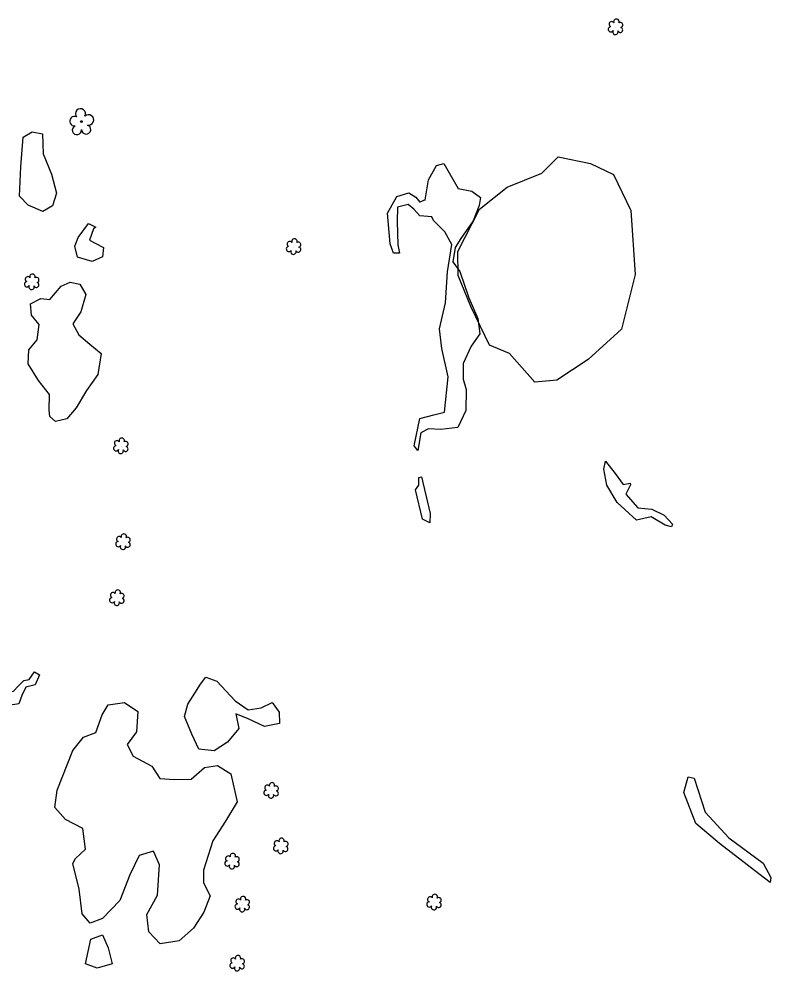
# Model space of a CAD drawing. Extents: x 3040896 to 3051146, y 687568 to 732976.
# Drawn here: x 3045955.5 to 3046231.1, y 714146.3 to 714495.4 of the extents above; entities that cross this region are included whole.
import ezdxf

# ---------------------------------------------------------------- set-up
doc = ezdxf.new("R2010")
doc.units = 0
for name, color, linetype in [('Exist Other Culture Area Outline', 7, 'Continuous'), ('Exist Vegetation Hedge Row', 7, 'Continuous'), ('Exist Vegetation Shrub CELL', 7, 'Continuous'), ('Exist Vegetation Tree CELL', 7, 'Continuous')]:
    doc.layers.add(name, color=color, linetype=linetype)

msp = doc.modelspace()

# ---------------------------------------------------------------- linework, layer by layer
at = {"layer": 'Exist Other Culture Area Outline'}
for points in [[(3046104.42, 714428.93), (3046104.33, 714429.15), (3046105.58, 714436.5), (3046108.55, 714441.68), (3046111.26, 714442.41), (3046116.45, 714433.32), (3046121.54, 714432.33), (3046124.71, 714429.98), (3046124.21, 714427.1), (3046121.97, 714421.37), (3046117.46, 714414.96), (3046115.35, 714411.63), (3046114.57, 714406.33), (3046117.11, 714402.87), (3046120.34, 714393.13), (3046123.63, 714385.56), (3046124.4, 714379.94), (3046121.25, 714375.51), (3046118.36, 714369.05), (3046118.34, 714363.35), (3046119.45, 714359.53), (3046119.25, 714351.87), (3046116.37, 714345.68), (3046110.1, 714344.91), (3046105.56, 714345.16), (3046102.82, 714343.64), (3046101.67, 714337.21), (3046100.35, 714338.88)], [(3046091.57, 714412.96), (3046090.59, 714424.28), (3046093.98, 714430.33), (3046098.36, 714431.69), (3046100.97, 714430.07), (3046102.42, 714428.26)], [(3046104.33, 714429.15), (3046102.42, 714428.26)], [(3046106.86, 714422.91), (3046102.46, 714423.21), (3046100.17, 714425.68), (3046098.12, 714427.47), (3046094.28, 714426.38), (3046094.12, 714421.23), (3046094.38, 714412.64), (3046094.92, 714409.52), (3046092.8, 714409.51), (3046091.57, 714412.96)], [(3046100.35, 714338.88), (3046102.41, 714348.98), (3046107.59, 714350.27), (3046111.49, 714351.2), (3046112.82, 714364.25), (3046110.52, 714374.62), (3046109.63, 714381.86), (3046111.83, 714391.35), (3046112.62, 714402.74), (3046114.17, 714412.75), (3046111.59, 714417.37), (3046107.41, 714421.54), (3046106.86, 714422.91)], [(3046192.33, 714309.84), (3046187.25, 714312.87), (3046181.84, 714311.58), (3046174.79, 714318.08), (3046171.01, 714324.44), (3046169.89, 714330.33), (3046170.49, 714333.26), (3046174.03, 714328.73), (3046176.98, 714324.7), (3046179.54, 714325.18), (3046179.67, 714324.64), (3046177.91, 714321.18), (3046182.36, 714316.15), (3046187.48, 714315.61), (3046191.97, 714313.5), (3046195, 714310.22), (3046194.64, 714309.18), (3046192.33, 714309.84)], [(3046103.45, 714311.94), (3046100.86, 714322.8), (3046102.04, 714324.47), (3046102.06, 714327.33), (3046102.98, 714327.55), (3046106.16, 714314.09), (3046106.03, 714310.6), (3046103.45, 714311.94)], [(3045963.06, 714254.93), (3045961.4, 714251.26), (3045957.99, 714250.41), (3045956.6, 714247.38), (3045955.45, 714244.23), (3045951.68, 714243.67), (3045947.06, 714246.09), (3045943.47, 714245.63), (3045940.7, 714244.13), (3045936.68, 714244.31), (3045934.21, 714240.33), (3045929.91, 714236.31), (3045929.23, 714234.41), (3045925.9, 714235.43), (3045935.52, 714245.91), (3045940.73, 714251.03), (3045945.45, 714251.18), (3045951.26, 714248.35), (3045953.48, 714248.88), (3045955.24, 714250.7), (3045957.3, 714252.77), (3045959.17, 714253.21), (3045961.13, 714256.04), (3045963.06, 714254.93)], [(3046226.7, 714181.95), (3046212.25, 714193.09), (3046203.61, 714200.32), (3046199.23, 714211.74), (3046200.8, 714217.44), (3046202.93, 714216.96), (3046207.04, 714204.56), (3046215.74, 714195.07), (3046228.25, 714185.81), (3046231.12, 714180.6), (3046230.84, 714178.76), (3046226.7, 714181.95)]]:
    msp.add_lwpolyline(points, dxfattribs=at)
at = {"layer": 'Exist Vegetation Hedge Row'}
for points in [[(3045964.09, 714453.29), (3045964.33, 714446), (3045967.43, 714438.59), (3045969.2, 714431.6), (3045967.84, 714426.93), (3045964.19, 714424.83), (3045958.85, 714427.12), (3045955.65, 714430.5), (3045956.14, 714441.26), (3045957.05, 714452.12), (3045960.31, 714454.05), (3045964.09, 714453.29)], [(3046116.37, 714410.21), (3046124.26, 714425.72), (3046134.4, 714433.72), (3046147.09, 714438.95), (3046153.12, 714444.9), (3046164.94, 714442.46), (3046173.47, 714438.47), (3046179.82, 714425.27), (3046181.4, 714401.71), (3046176.39, 714381.71), (3046164.13, 714370.59), (3046152.61, 714362.96), (3046144.52, 714362.2), (3046135.29, 714372.71), (3046127.94, 714375.77), (3046121.1, 714390), (3046116.48, 714401.4), (3046116.37, 714410.21)], [(3045982.84, 714418.5), (3045981.37, 714414.32), (3045983.67, 714413.11), (3045986.53, 714411.59), (3045986.11, 714408.16), (3045982.36, 714406.51), (3045976.94, 714408.06), (3045975.96, 714412.18), (3045977.24, 714415.28), (3045981, 714420.47), (3045983.62, 714419.14)], [(3045983.62, 714419.14), (3045982.84, 714418.5)], [(3045966.55, 714352.01), (3045966.64, 714357.78), (3045962.64, 714362.92), (3045958.9, 714368.98), (3045959.07, 714374.12), (3045962.12, 714377.79), (3045962.91, 714383.39), (3045960.14, 714386.82), (3045959.67, 714390.93), (3045963.45, 714392.96), (3045966.78, 714392.54), (3045970.97, 714397.48), (3045974.26, 714398.95), (3045977.78, 714398.2), (3045979.99, 714394.36), (3045978.15, 714388.1), (3045975.22, 714383.61), (3045977.38, 714379.6), (3045981.51, 714376.22), (3045985.63, 714372.72), (3045984.42, 714365.09), (3045980.29, 714359.16), (3045976.4, 714352.89), (3045973.09, 714348.79), (3045968.91, 714347.8), (3045966.79, 714349.68), (3045966.55, 714352.01)], [(3046028.05, 714252.57), (3046034.74, 714245.39), (3046039.5, 714242.04), (3046044.25, 714242.78), (3046048.32, 714244.8), (3046050.82, 714241.16), (3046051, 714237.07), (3046045.48, 714235.9), (3046039.52, 714238.72), (3046034.96, 714240.54), (3046036.09, 714235.22), (3046031.87, 714230.19), (3046026.99, 714226.99), (3046021.47, 714227.63), (3046018.88, 714233.11), (3046016.14, 714239.56), (3046017.43, 714244.12), (3046019.92, 714248.19), (3046021.98, 714251.52), (3046024, 714254.09), (3046028.05, 714252.57)], [(3045978.6, 714167.27), (3045977.58, 714176.25), (3045975.25, 714185.73), (3045976.25, 714187.48), (3045979.94, 714191), (3045978.85, 714198.58), (3045972.52, 714201.89), (3045968.64, 714206.19), (3045969.44, 714212.54), (3045975.25, 714227.15), (3045979.09, 714232.08), (3045983.7, 714233.72), (3045986.01, 714240.23), (3045988.14, 714243.84), (3045994.23, 714244.74), (3045999.03, 714241.42), (3045998.58, 714234.01), (3045995.17, 714229.29), (3045997.39, 714225.01), (3046004.24, 714221.38), (3046007.07, 714216.88), (3046012.44, 714216.57), (3046018.67, 714216.63), (3046023.5, 714220.97), (3046028.25, 714221.6), (3046033.09, 714218.55), (3046035.44, 714208.32), (3046031.24, 714201.28), (3046026.6, 714193.96), (3046023.08, 714183.3), (3046023.13, 714178.56), (3046025.6, 714173.84), (3046023.21, 714167.91), (3046019.46, 714162), (3046014.22, 714157.36), (3046007.28, 714156.23), (3046003.11, 714160.67), (3046002.36, 714166.98), (3046006.31, 714174.14), (3046006.99, 714185.24), (3046004.83, 714190.28), (3045999.54, 714188.59), (3045996.16, 714181.6), (3045992.43, 714172.17), (3045986.05, 714165.49), (3045981.56, 714163.87), (3045978.6, 714167.27)], [(3045979.89, 714148.91), (3045981.78, 714157.95), (3045986.05, 714159.57), (3045988.2, 714154.83), (3045989.69, 714148.94), (3045984.2, 714147.31), (3045979.89, 714148.91)]]:
    msp.add_lwpolyline(points, dxfattribs=at)
at = {"layer": 'Exist Vegetation Shrub CELL'}
for p, q in [((3046174.23, 714492.41), (3046174.23, 714492.41)), ((3046056.23, 714411.8), (3046056.23, 714411.8)), ((3045960.23, 714398.87), (3045960.23, 714398.87)), ((3045992.92, 714338.72), (3045992.92, 714338.72)), ((3045993.7, 714303.54), (3045993.7, 714303.54)), ((3045991.46, 714283), (3045991.46, 714283)), ((3046048, 714212.35), (3046048, 714212.35)), ((3046051.52, 714191.98), (3046051.52, 714191.98)), ((3046033.66, 714186.39), (3046033.66, 714186.39)), ((3046037.42, 714170.62), (3046037.42, 714170.62)), ((3046107.69, 714171.4), (3046107.69, 714171.4)), ((3046035.55, 714148.95), (3046035.55, 714148.95))]:
    msp.add_line(p, q, dxfattribs=at)
for centre, radius, start, end in [((3046172.75, 714493.53), 0.968, 35.8908, 245.4216), ((3046174.46, 714494.45), 0.99, 334.8391, 200.4717), ((3046172.43, 714491.7), 0.955, 95.1099, 327.9534), ((3046174.1, 714490.72), 0.984, 151.2797, 21.387), ((3046175.87, 714491.48), 0.937, 204.9913, 73.4601), ((3046175.9, 714493.28), 0.929, 284.4567, 126.0861), ((3046056.46, 714413.84), 0.99, 334.8391, 200.4717), ((3046054.43, 714411.09), 0.955, 95.1099, 327.9534), ((3046054.74, 714412.92), 0.968, 35.8908, 245.4216), ((3046057.86, 714410.87), 0.937, 204.9913, 73.4601), ((3046057.9, 714412.67), 0.929, 284.4567, 126.0861), ((3046056.1, 714410.11), 0.984, 151.2797, 21.387), ((3045958.75, 714399.99), 0.968, 35.8908, 245.4216), ((3045960.46, 714400.91), 0.99, 334.8391, 200.4717), ((3045961.9, 714399.73), 0.929, 284.4567, 126.0861), ((3045958.43, 714398.16), 0.955, 95.1099, 327.9534), ((3045960.1, 714397.18), 0.984, 151.2797, 21.387), ((3045961.87, 714397.94), 0.937, 204.9913, 73.4601), ((3045993.15, 714340.76), 0.99, 334.8391, 200.4717), ((3045991.12, 714338.01), 0.955, 95.1099, 327.9534), ((3045991.43, 714339.85), 0.968, 35.8908, 245.4216), ((3045992.79, 714337.03), 0.984, 151.2797, 21.387), ((3045994.55, 714337.79), 0.937, 204.9913, 73.4601), ((3045994.59, 714339.59), 0.929, 284.4567, 126.0861), ((3045993.93, 714305.58), 0.99, 334.8391, 200.4717), ((3045991.9, 714302.84), 0.955, 95.1099, 327.9534), ((3045992.21, 714304.67), 0.968, 35.8908, 245.4216), ((3045995.33, 714302.62), 0.937, 204.9913, 73.4601), ((3045995.37, 714304.41), 0.929, 284.4567, 126.0861), ((3045993.57, 714301.86), 0.984, 151.2797, 21.387), ((3045989.98, 714284.13), 0.968, 35.8908, 245.4216), ((3045991.69, 714285.04), 0.99, 334.8391, 200.4717), ((3045989.66, 714282.29), 0.955, 95.1099, 327.9534), ((3045991.33, 714281.32), 0.984, 151.2797, 21.387), ((3045993.1, 714282.07), 0.937, 204.9913, 73.4601), ((3045993.13, 714283.87), 0.929, 284.4567, 126.0861), ((3046048.23, 714214.39), 0.99, 334.8391, 200.4717), ((3046046.2, 714211.65), 0.955, 95.1099, 327.9534), ((3046046.52, 714213.48), 0.968, 35.8908, 245.4216), ((3046049.64, 714211.42), 0.937, 204.9913, 73.4601), ((3046049.67, 714213.22), 0.929, 284.4567, 126.0861), ((3046047.87, 714210.67), 0.984, 151.2797, 21.387), ((3046051.75, 714194.02), 0.99, 334.8391, 200.4717), ((3046049.72, 714191.27), 0.955, 95.1099, 327.9534), ((3046050.03, 714193.1), 0.968, 35.8908, 245.4216), ((3046051.39, 714190.29), 0.984, 151.2797, 21.387), ((3046053.15, 714191.05), 0.937, 204.9913, 73.4601), ((3046053.19, 714192.85), 0.929, 284.4567, 126.0861), ((3046032.17, 714187.52), 0.968, 35.8908, 245.4216), ((3046033.88, 714188.44), 0.99, 334.8391, 200.4717), ((3046035.33, 714187.26), 0.929, 284.4567, 126.0861), ((3046031.86, 714185.69), 0.955, 95.1099, 327.9534), ((3046033.53, 714184.71), 0.984, 151.2797, 21.387), ((3046035.29, 714185.47), 0.937, 204.9913, 73.4601), ((3046037.65, 714172.66), 0.99, 334.8391, 200.4717), ((3046106.21, 714172.52), 0.968, 35.8908, 245.4216), ((3046107.92, 714173.44), 0.99, 334.8391, 200.4717), ((3046035.62, 714169.91), 0.955, 95.1099, 327.9534), ((3046035.94, 714171.74), 0.968, 35.8908, 245.4216), ((3046039.06, 714169.69), 0.937, 204.9913, 73.4601), ((3046039.09, 714171.49), 0.929, 284.4567, 126.0861), ((3046105.89, 714170.69), 0.955, 95.1099, 327.9534), ((3046107.56, 714169.71), 0.984, 151.2797, 21.387), ((3046109.33, 714170.47), 0.937, 204.9913, 73.4601), ((3046109.36, 714172.26), 0.929, 284.4567, 126.0861), ((3046037.29, 714168.93), 0.984, 151.2797, 21.387), ((3046033.75, 714148.25), 0.955, 95.1099, 327.9534), ((3046034.07, 714150.08), 0.968, 35.8908, 245.4216), ((3046035.78, 714151), 0.99, 334.8391, 200.4717), ((3046037.19, 714148.03), 0.937, 204.9913, 73.4601), ((3046037.22, 714149.82), 0.929, 284.4567, 126.0861), ((3046035.42, 714147.27), 0.984, 151.2797, 21.387)]:
    msp.add_arc(centre, radius, start, end, dxfattribs=at)
at = {"layer": 'Exist Vegetation Tree CELL'}
msp.add_line((3045978.43, 714457.83), (3045978.43, 714457.83), dxfattribs=at)
msp.add_circle((3045978.43, 714457.83), 0.326, dxfattribs=at)
for centre, radius, start, end in [((3045975.82, 714457.98), 1.73, 62.6636, 279.3457), ((3045978.05, 714460.7), 1.86, 330.1651, 219.7134), ((3045980.98, 714458.42), 1.9, 257.1011, 134.1999), ((3045976.73, 714454.71), 1.69, 111.5671, 6.231), ((3045980.1, 714454.93), 1.7, 181.2822, 74.56)]:
    msp.add_arc(centre, radius, start, end, dxfattribs=at)

doc.saveas('drawing.dxf')
